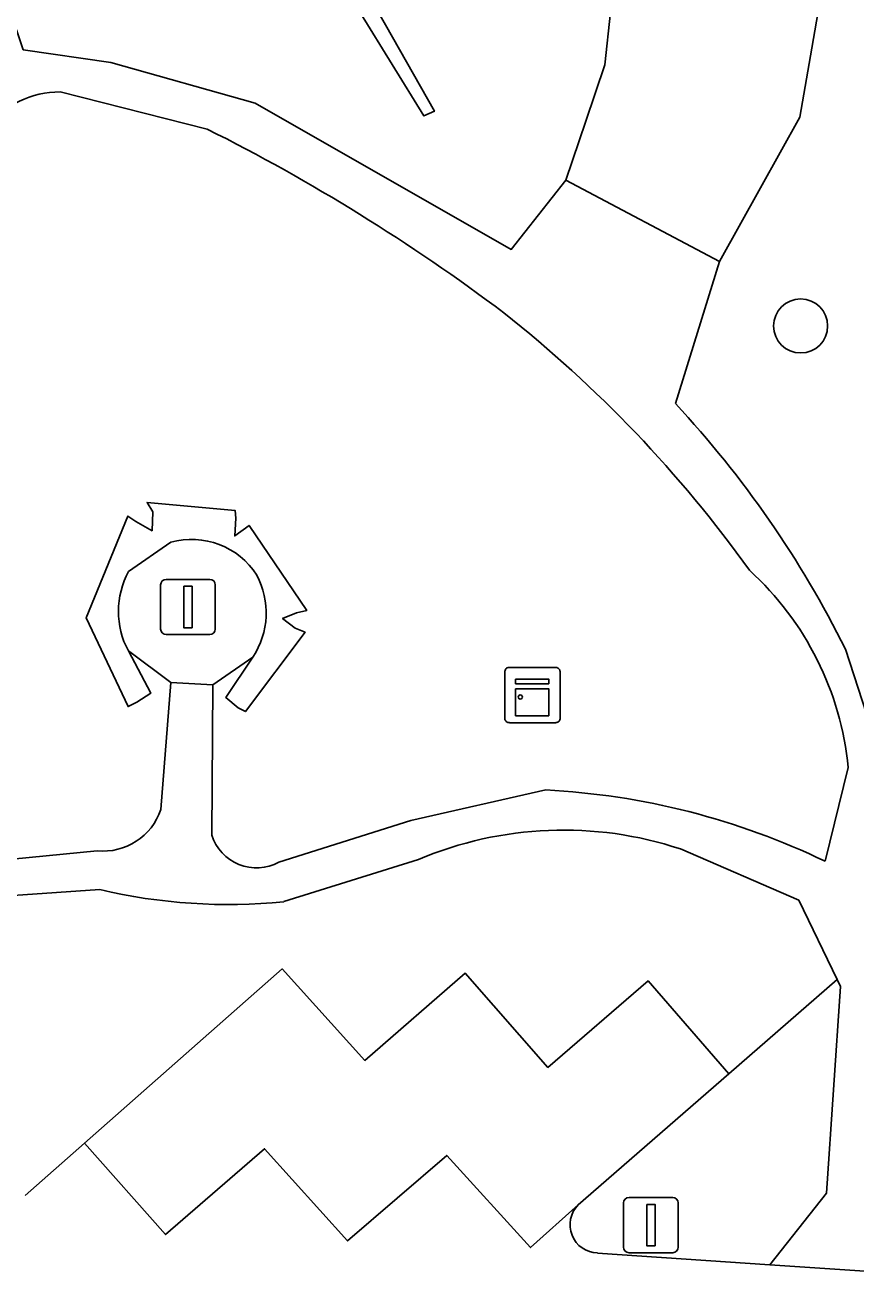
# Model space of a CAD drawing. Extents: x 159960 to 160866, y 382700 to 383354.
# Drawn here: x 160557.07 to 160572.11, y 383040.56 to 383063.19 of the extents above; entities that cross this region are included whole.
import ezdxf

# ---------------------------------------------------------------- set-up
doc = ezdxf.new("R2010")
doc.units = 0
for name, color, linetype in [('IMGEO_Afsluitpaal', 7, 'Continuous'), ('IMGEO_Boom', 7, 'Continuous'), ('IMGEO_Groenvoorziening', 7, 'Continuous'), ('IMGEO_Kast', 7, 'Continuous'), ('IMGEO_Lichtmast', 7, 'Continuous'), ('IMGEO_Muur', 7, 'Continuous'), ('IMGEO_Parkeervlak_open', 7, 'Continuous'), ('IMGEO_Rijbaan_lokaal_open', 7, 'Continuous'), ('IMGEO_Terreindeel_open', 7, 'Continuous'), ('IMGEO_Voetpad_op_trap', 7, 'Continuous'), ('IMGEO_Voetpad_open', 7, 'Continuous')]:
    doc.layers.add(name, color=color, linetype=linetype)

msp = doc.modelspace()

# ---------------------------------------------------------------- linework, layer by layer
at = {"layer": 'IMGEO_Afsluitpaal'}
for p, q in [((160567.903, 383041.067), (160567.903, 383041.867)), ((160567.903, 383041.867), (160567.903, 383041.067)), ((160568.003, 383041.967), (160568.793, 383041.967)), ((160568.793, 383041.967), (160568.003, 383041.967)), ((160568.893, 383041.867), (160568.893, 383041.067)), ((160568.893, 383041.067), (160568.893, 383041.867)), ((160568.793, 383040.967), (160568.003, 383040.967)), ((160568.003, 383040.967), (160568.793, 383040.967))]:
    msp.add_line(p, q, dxfattribs=at)
msp.add_lwpolyline([(160568.323, 383041.842), (160568.473, 383041.842), (160568.473, 383041.092), (160568.323, 383041.092), (160568.323, 383041.842)], dxfattribs=at)
for centre, start, end in [((160568.003, 383041.867), 90, 180), ((160568.003, 383041.867), 90, 180), ((160568.793, 383041.867), 0, 90), ((160568.793, 383041.867), 360, 90), ((160568.003, 383041.067), 180, 270), ((160568.003, 383041.067), 180, 270), ((160568.793, 383041.067), 270, 0), ((160568.793, 383041.067), 270, 0)]:
    msp.add_arc(centre, 0.1, start, end, dxfattribs=at)
at = {"layer": 'IMGEO_Boom'}
msp.add_circle((160571.109, 383057.742), 0.489, dxfattribs=at)
at = {"layer": 'IMGEO_Groenvoorziening'}
for points in [[(160577.212, 383067.398), (160576.192, 383066.966), (160575.104, 383066.335), (160571.534, 383064.066), (160571.312, 383062.773), (160571.096, 383061.521), (160570.383, 383060.243), (160569.639, 383058.911), (160568.843, 383056.337)], [(160556.072, 383066.732), (160556.793, 383063.458), (160557.037, 383062.743), (160558.623, 383062.509), (160561.238, 383061.772), (160565.872, 383059.127), (160566.858, 383060.379), (160567.218, 383061.45), (160567.562, 383062.471), (160567.668, 383063.425), (160567.768, 383064.329), (160566.765, 383064.176), (160564.725, 383064.134), (160562.93, 383064.723), (160562.684, 383064.804), (160564.48, 383061.63), (160564.291, 383061.545), (160563.144, 383063.401), (160562.18, 383065.358)], [(160560.367, 383061.305), (160557.707, 383061.977)], [(160559.528, 383048.987), (160559.706, 383051.288), (160558.94, 383051.86), (160559.347, 383051.096), (160559.094, 383050.933), (160558.935, 383050.852), (160558.174, 383052.456), (160558.931, 383054.301), (160559.073, 383054.201), (160559.369, 383054.035), (160559.383, 383054.375), (160559.279, 383054.549), (160560.875, 383054.401), (160560.886, 383054.263), (160560.865, 383053.941), (160561.125, 383054.132), (160562.169, 383052.594), (160561.981, 383052.548), (160561.732, 383052.448), (160561.962, 383052.274), (160562.139, 383052.199), (160561.059, 383050.763), (160560.927, 383050.831), (160560.705, 383051.016), (160561.194, 383051.749), (160560.466, 383051.245), (160560.45, 383048.527)], [(160571.922, 383051.893), (160573.227, 383047.877), (160576.822, 383049.037), (160578.682, 383049.344)], [(160571.553, 383048.051), (160571.972, 383049.749)], [(160561.664, 383048.036), (160564.051, 383048.792), (160566.494, 383049.343)], [(160555.327, 383048.08), (160555.35, 383047.948), (160558.375, 383048.24)], [(160557.069, 383042.001), (160558.146, 383042.949), (160561.724, 383046.104), (160563.22, 383044.446), (160565.039, 383046.025), (160566.534, 383044.321), (160568.349, 383045.885), (160569.807, 383044.202), (160571.772, 383045.911), (160571.074, 383047.346), (160568.932, 383048.275)], [(160564.194, 383048.084), (160561.754, 383047.321)], [(160558.422, 383047.541), (160555.456, 383047.334), (160555.775, 383044.585), (160555.962, 383042.499)], [(160567.431, 383040.961), (160570.549, 383040.748), (160571.578, 383042.043), (160571.832, 383045.788), (160571.772, 383045.911), (160569.807, 383044.202), (160567.082, 383041.833)]]:
    msp.add_lwpolyline(points, dxfattribs=at)
for centre, radius, start, end in [((160557.7, 383060.29), 1.687, 89.7592, 141.6348), ((160544.756, 383030.115), 34.879, 53.0239, 63.4116), ((160551.521, 383039.96), 22.951, 35.6003, 51.7323), ((160554.895, 383043.385), 19.034, 26.5513, 42.8806), ((160566.424, 383049.202), 5.575, 5.6284, 47.6172), ((160565.826, 383036.177), 13.183, 64.2514, 87.0959), ((160558.477, 383049.346), 1.111, 264.7413, 341.1351), ((160566.816, 383041.892), 6.725, 71.6633, 112.9536), ((160561.259, 383048.781), 0.848, 197.4385, 298.52), ((160560.738, 383057.275), 10.006, 256.6166, 275.8283), ((160567.447, 383041.473), 0.512, 135.3947, 268.2308)]:
    msp.add_arc(centre, radius, start, end, dxfattribs=at)
at = {"layer": 'IMGEO_Kast'}
for p, q in [((160565.83, 383051.561), (160566.671, 383051.561)), ((160566.671, 383051.561), (160565.83, 383051.561)), ((160565.755, 383050.636), (160565.755, 383051.477)), ((160565.755, 383051.477), (160565.755, 383050.636)), ((160566.755, 383051.486), (160566.755, 383050.645)), ((160566.755, 383050.645), (160566.755, 383051.486)), ((160566.68, 383050.561), (160565.839, 383050.561)), ((160565.839, 383050.561), (160566.68, 383050.561))]:
    msp.add_line(p, q, dxfattribs=at)
for points in [[(160565.95, 383051.351), (160566.55, 383051.351), (160566.55, 383051.266), (160565.95, 383051.266), (160565.95, 383051.351)], [(160565.95, 383051.176), (160566.55, 383051.176), (160566.55, 383050.687), (160565.95, 383050.687), (160565.95, 383051.176)]]:
    msp.add_lwpolyline(points, dxfattribs=at)
msp.add_circle((160566.034, 383051.025), 0.0377, dxfattribs=at)
for centre, start, end in [((160565.833, 383051.483), 92.4484, 184.2845), ((160565.833, 383051.483), 92.4484, 184.2845), ((160566.677, 383051.483), 2.4484, 94.2845), ((160566.677, 383051.483), 2.4484, 94.2845), ((160565.833, 383050.639), 182.4484, 274.2845), ((160565.833, 383050.639), 182.4484, 274.2845), ((160566.677, 383050.639), 272.4484, 4.2845), ((160566.677, 383050.639), 272.4484, 4.2845)]:
    msp.add_arc(centre, 0.0779, start, end, dxfattribs=at)
at = {"layer": 'IMGEO_Lichtmast'}
for p, q in [((160559.624, 383053.155), (160560.414, 383053.155)), ((160560.414, 383053.155), (160559.624, 383053.155)), ((160559.524, 383052.255), (160559.524, 383053.055)), ((160559.524, 383053.055), (160559.524, 383052.255)), ((160560.514, 383053.055), (160560.514, 383052.255)), ((160560.514, 383052.255), (160560.514, 383053.055)), ((160560.414, 383052.155), (160559.624, 383052.155)), ((160559.624, 383052.155), (160560.414, 383052.155))]:
    msp.add_line(p, q, dxfattribs=at)
msp.add_lwpolyline([(160559.944, 383053.03), (160560.094, 383053.03), (160560.094, 383052.28), (160559.944, 383052.28), (160559.944, 383053.03)], dxfattribs=at)
for centre, start, end in [((160559.624, 383053.055), 90, 180), ((160559.624, 383053.055), 90, 180), ((160560.414, 383053.055), 0, 90), ((160560.414, 383053.055), 360, 90), ((160559.624, 383052.255), 180, 270), ((160559.624, 383052.255), 180, 270), ((160560.414, 383052.255), 270, 0), ((160560.414, 383052.255), 270, 0)]:
    msp.add_arc(centre, 0.1, start, end, dxfattribs=at)
at = {"layer": 'IMGEO_Muur'}
msp.add_lwpolyline([(160559.423, 383070.547), (160560.287, 383070.893), (160561.107, 383068.16), (160562.18, 383065.358), (160563.144, 383063.401), (160564.291, 383061.545), (160564.48, 383061.63), (160562.684, 383064.804), (160562.394, 383065.437)], dxfattribs=at)
at = {"layer": 'IMGEO_Parkeervlak_open'}
msp.add_lwpolyline([(160569.807, 383044.202), (160568.349, 383045.885), (160566.534, 383044.321), (160565.039, 383046.025), (160563.22, 383044.446), (160561.724, 383046.104), (160558.146, 383042.949), (160559.615, 383041.295), (160561.407, 383042.847), (160562.908, 383041.181), (160564.704, 383042.729), (160566.22, 383041.059), (160567.082, 383041.833)], close=True, dxfattribs=at)
at = {"layer": 'IMGEO_Rijbaan_lokaal_open'}
for points in [[(160567.082, 383041.833), (160566.22, 383041.059), (160564.704, 383042.729), (160562.908, 383041.181), (160561.407, 383042.847), (160559.615, 383041.295), (160558.146, 383042.949), (160557.069, 383042.001)], [(160573.265, 383040.563), (160570.549, 383040.748), (160567.431, 383040.961)]]:
    msp.add_lwpolyline(points, dxfattribs=at)
msp.add_arc((160567.447, 383041.473), 0.512, 135.3947, 268.2308, dxfattribs=at)
at = {"layer": 'IMGEO_Terreindeel_open'}
for points in [[(160561.194, 383051.749), (160560.705, 383051.016), (160560.927, 383050.831), (160561.059, 383050.763), (160562.139, 383052.199), (160561.962, 383052.274), (160561.732, 383052.448), (160561.981, 383052.548), (160562.169, 383052.594), (160561.125, 383054.132), (160560.865, 383053.941), (160560.886, 383054.263), (160560.875, 383054.401), (160559.279, 383054.549), (160559.383, 383054.375), (160559.369, 383054.035), (160559.073, 383054.201), (160558.931, 383054.301), (160558.174, 383052.456), (160558.935, 383050.852), (160559.094, 383050.933), (160559.347, 383051.096), (160558.94, 383051.86)], [(160558.945, 383053.297), (160559.708, 383053.828)]]:
    msp.add_lwpolyline(points, dxfattribs=at)
for centre, radius, start, end in [((160560.084, 383052.477), 1.402, 32.5634, 105.5687), ((160560.266, 383052.574), 1.506, 151.2971, 208.3042), ((160559.977, 383052.551), 1.458, 326.6016, 27.8393)]:
    msp.add_arc(centre, radius, start, end, dxfattribs=at)
at = {"layer": 'IMGEO_Voetpad_op_trap'}
msp.add_lwpolyline([(160571.312, 383062.773), (160571.534, 383064.066), (160567.768, 383064.329), (160567.668, 383063.425), (160567.562, 383062.471), (160567.218, 383061.45), (160566.858, 383060.379), (160569.639, 383058.911), (160570.383, 383060.243), (160571.096, 383061.521)], close=True, dxfattribs=at)
at = {"layer": 'IMGEO_Voetpad_open'}
for points in [[(160568.843, 383056.337), (160569.639, 383058.911), (160566.858, 383060.379), (160565.872, 383059.127), (160561.238, 383061.772), (160558.623, 383062.509), (160557.037, 383062.743), (160556.793, 383063.458), (160556.072, 383066.732)], [(160557.707, 383061.977), (160560.367, 383061.305)], [(160559.708, 383053.828), (160558.945, 383053.297)], [(160558.94, 383051.86), (160559.706, 383051.288), (160560.466, 383051.245), (160561.194, 383051.749)], [(160578.682, 383049.344), (160576.822, 383049.037), (160573.227, 383047.877), (160571.922, 383051.893)], [(160560.45, 383048.527), (160560.466, 383051.245), (160559.706, 383051.288), (160559.528, 383048.987)], [(160571.972, 383049.749), (160571.553, 383048.051)], [(160566.494, 383049.343), (160564.051, 383048.792), (160561.664, 383048.036)], [(160558.375, 383048.24), (160555.35, 383047.948), (160555.456, 383047.334), (160558.422, 383047.541)], [(160568.932, 383048.275), (160571.074, 383047.346), (160571.772, 383045.911), (160571.832, 383045.788), (160571.578, 383042.043), (160570.549, 383040.748), (160573.265, 383040.563), (160572.311, 383042.146), (160572.543, 383045.745), (160572.684, 383045.924), (160573.409, 383046.846)], [(160561.754, 383047.321), (160564.194, 383048.084)]]:
    msp.add_lwpolyline(points, dxfattribs=at)
for centre, radius, start, end in [((160557.7, 383060.29), 1.687, 89.7592, 141.6348), ((160544.756, 383030.115), 34.879, 53.0239, 63.4116), ((160551.521, 383039.96), 22.951, 35.6003, 51.7323), ((160554.895, 383043.385), 19.034, 26.5513, 42.8806), ((160560.084, 383052.477), 1.402, 32.5634, 105.5687), ((160566.424, 383049.202), 5.575, 5.6284, 47.6172), ((160560.266, 383052.574), 1.506, 151.2971, 208.3042), ((160559.977, 383052.551), 1.458, 326.6016, 27.8393), ((160565.826, 383036.177), 13.183, 64.2514, 87.0959), ((160558.477, 383049.346), 1.111, 264.7413, 341.1351), ((160566.816, 383041.892), 6.725, 71.6633, 112.9536), ((160561.259, 383048.781), 0.848, 197.4385, 298.52), ((160560.738, 383057.275), 10.006, 256.6166, 275.8283)]:
    msp.add_arc(centre, radius, start, end, dxfattribs=at)

doc.saveas('drawing.dxf')
